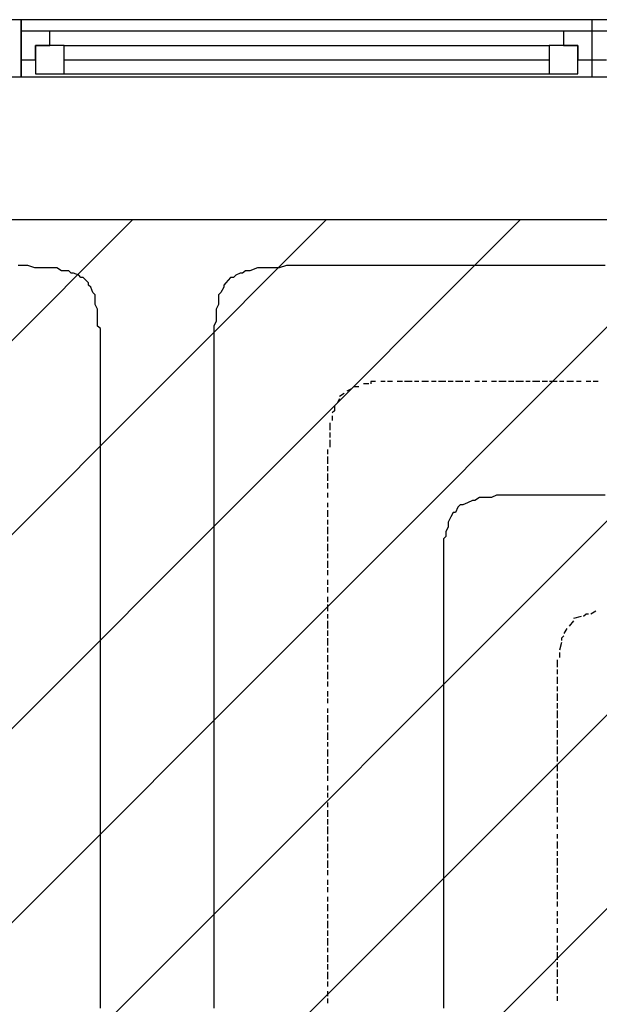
# Model space of a CAD drawing. Extents: x 997 to 109698, y 921 to 94021.
# Tile 665 of 718: x 27695 to 28711, y 57313 to 59036. Entities that reach past the tile are written whole.
import ezdxf

# ---------------------------------------------------------------- set-up
doc = ezdxf.new("R2010")
doc.units = 0
doc.header["$MEASUREMENT"] = 0
for name, color, linetype in [('12', 7, 'CONTINUOUS'), ('28', 7, 'CONTINUOUS'), ('40', 7, 'CONTINUOUS')]:
    doc.layers.add(name, color=color, linetype=linetype)

msp = doc.modelspace()

# ---------------------------------------------------------------- linework, layer by layer
at = {"layer": '12', "color": 5}
for p, q in [((27700.630503, 58605.563401), (27692.630503, 58605.563401)), ((27709.630503, 58605.563401), (27700.630503, 58605.563401)), ((27721.630503, 58601.563401), (27709.630503, 58605.563401)), ((27730.630503, 58601.563401), (27721.630503, 58601.563401)), ((27738.630503, 58601.563401), (27730.630503, 58601.563401)), ((27751.630503, 58601.563401), (27738.630503, 58601.563401)), ((27760.630503, 58601.563401), (27751.630503, 58601.563401)), ((27768.630503, 58596.563401), (27760.630503, 58601.563401)), ((27781.630503, 58596.563401), (27768.630503, 58596.563401)), ((28098.630503, 58596.563401), (28090.630503, 58596.563401)), ((28111.630503, 58601.563401), (28098.630503, 58596.563401)), ((28119.630503, 58601.563401), (28111.630503, 58601.563401)), ((28128.630503, 58601.563401), (28119.630503, 58601.563401)), ((28140.630503, 58601.563401), (28128.630503, 58601.563401)), ((28149.630503, 58601.563401), (28140.630503, 58601.563401)), ((28162.630503, 58605.563401), (28149.630503, 58601.563401)), ((28170.630503, 58605.563401), (28162.630503, 58605.563401)), ((28179.630503, 58605.563401), (28170.630503, 58605.563401)), ((28191.630503, 58605.563401), (28179.630503, 58605.563401)), ((28200.630503, 58605.563401), (28191.630503, 58605.563401)), ((28208.630503, 58605.563401), (28200.630503, 58605.563401)), ((28221.630503, 58605.563401), (28208.630503, 58605.563401)), ((28229.630503, 58605.563401), (28221.630503, 58605.563401)), ((28234.630503, 58605.563401), (28229.630503, 58605.563401)), ((28238.630503, 58605.563401), (28234.630503, 58605.563401)), ((28251.630503, 58605.563401), (28238.630503, 58605.563401)), ((28259.630503, 58605.563401), (28251.630503, 58605.563401)), ((28272.630503, 58605.563401), (28259.630503, 58605.563401)), ((28280.630503, 58605.563401), (28272.630503, 58605.563401)), ((28289.630503, 58605.563401), (28280.630503, 58605.563401)), ((28301.630503, 58605.563401), (28289.630503, 58605.563401)), ((28310.630503, 58605.563401), (28301.630503, 58605.563401)), ((28318.630503, 58605.563401), (28310.630503, 58605.563401)), ((28331.630503, 58605.563401), (28318.630503, 58605.563401)), ((28339.630503, 58605.563401), (28331.630503, 58605.563401)), ((28348.630503, 58605.563401), (28339.630503, 58605.563401)), ((28361.630503, 58605.563401), (28348.630503, 58605.563401)), ((28369.630503, 58605.563401), (28361.630503, 58605.563401)), ((28382.630503, 58605.563401), (28369.630503, 58605.563401)), ((28390.630503, 58605.563401), (28382.630503, 58605.563401)), ((28399.630503, 58605.563401), (28390.630503, 58605.563401)), ((28411.630503, 58605.563401), (28399.630503, 58605.563401)), ((28420.630503, 58605.563401), (28411.630503, 58605.563401)), ((28428.630503, 58605.563401), (28420.630503, 58605.563401)), ((28441.630503, 58605.563401), (28428.630503, 58605.563401)), ((28450.630503, 58605.563401), (28441.630503, 58605.563401)), ((28458.630503, 58605.563401), (28450.630503, 58605.563401)), ((28471.630503, 58605.563401), (28458.630503, 58605.563401)), ((28479.630503, 58605.563401), (28471.630503, 58605.563401)), ((28492.630503, 58605.563401), (28479.630503, 58605.563401)), ((28500.630503, 58605.563401), (28492.630503, 58605.563401)), ((28509.630503, 58605.563401), (28500.630503, 58605.563401)), ((28521.630503, 58605.563401), (28509.630503, 58605.563401)), ((28530.630503, 58605.563401), (28521.630503, 58605.563401)), ((28538.630503, 58605.563401), (28530.630503, 58605.563401)), ((28551.630503, 58605.563401), (28538.630503, 58605.563401)), ((28560.630503, 58605.563401), (28551.630503, 58605.563401)), ((28568.630503, 58605.563401), (28560.630503, 58605.563401)), ((28581.630503, 58605.563401), (28568.630503, 58605.563401)), ((28589.630503, 58605.563401), (28581.630503, 58605.563401)), ((28598.630503, 58605.563401), (28589.630503, 58605.563401)), ((28610.630503, 58605.563401), (28598.630503, 58605.563401)), ((28619.630503, 58605.563401), (28610.630503, 58605.563401)), ((28632.630503, 58605.563401), (28619.630503, 58605.563401)), ((28640.630503, 58605.563401), (28632.630503, 58605.563401)), ((28648.630503, 58605.563401), (28640.630503, 58605.563401)), ((28661.630503, 58605.563401), (28648.630503, 58605.563401)), ((28670.630503, 58605.563401), (28661.630503, 58605.563401)), ((28678.630503, 58605.563401), (28670.630503, 58605.563401)), ((28691.630503, 58605.563401), (28678.630503, 58605.563401)), ((28699.630503, 58605.563401), (28691.630503, 58605.563401)), ((28708.630503, 58605.563401), (28699.630503, 58605.563401)), ((28720.630503, 58605.563401), (28708.630503, 58605.563401)), ((27798.630503, 58588.563401), (27789.630503, 58592.563401)), ((27815.630503, 58575.563401), (27806.630503, 58584.563401)), ((28064.630503, 58584.563401), (28056.630503, 58575.563401)), ((28081.630503, 58592.563401), (28073.630503, 58588.563401)), ((27823.630503, 58558.563401), (27819.630503, 58567.563401)), ((28052.630503, 58567.563401), (28047.630503, 58558.563401)), ((27827.630503, 58537.563401), (27827.630503, 58550.563401)), ((28043.630503, 58550.563401), (28043.630503, 58537.563401)), ((27831.630503, 58529.563401), (27827.630503, 58537.563401)), ((27831.630503, 58520.563401), (27831.630503, 58529.563401)), ((28043.630503, 58537.563401), (28039.630503, 58529.563401)), ((28039.630503, 58529.563401), (28039.630503, 58520.563401)), ((27831.630503, 58508.563401), (27831.630503, 58520.563401)), ((28039.630503, 58520.563401), (28039.630503, 58508.563401)), ((27831.630503, 58499.563401), (27831.630503, 58508.563401)), ((28039.630503, 58508.563401), (28035.630503, 58499.563401)), ((28035.630503, 58499.563401), (28035.630503, 58491.563401)), ((27836.630503, 58478.563401), (27836.630503, 58491.563401)), ((27836.630503, 58469.563401), (27836.630503, 58478.563401)), ((28035.630503, 58491.563401), (28035.630503, 58478.563401)), ((28035.630503, 58478.563401), (28035.630503, 58469.563401)), ((27836.630503, 58457.563401), (27836.630503, 58469.563401)), ((27836.630503, 58448.563401), (27836.630503, 58457.563401)), ((28035.630503, 58469.563401), (28035.630503, 58457.563401)), ((28035.630503, 58457.563401), (28035.630503, 58448.563401)), ((27836.630503, 58440.563401), (27836.630503, 58448.563401)), ((27836.630503, 58427.563401), (27836.630503, 58440.563401)), ((28035.630503, 58448.563401), (28035.630503, 58440.563401)), ((28035.630503, 58440.563401), (28035.630503, 58427.563401)), ((27836.630503, 58419.563401), (27836.630503, 58427.563401)), ((28035.630503, 58427.563401), (28035.630503, 58419.563401)), ((27836.630503, 58410.563401), (27836.630503, 58419.563401)), ((27836.630503, 58402.563401), (27836.630503, 58410.563401)), ((28035.630503, 58419.563401), (28035.630503, 58410.563401)), ((28035.630503, 58410.563401), (28035.630503, 58402.563401)), ((27836.630503, 58398.563401), (27836.630503, 58402.563401)), ((27836.630503, 58385.563401), (27836.630503, 58398.563401)), ((28035.630503, 58402.563401), (28035.630503, 58398.563401)), ((28035.630503, 58398.563401), (28035.630503, 58385.563401)), ((27836.630503, 58376.563401), (27836.630503, 58385.563401)), ((27836.630503, 58368.563401), (27836.630503, 58376.563401)), ((28035.630503, 58385.563401), (28035.630503, 58376.563401)), ((28035.630503, 58376.563401), (28035.630503, 58368.563401)), ((27836.630503, 58355.563401), (27836.630503, 58368.563401)), ((27836.630503, 58347.563401), (27836.630503, 58355.563401)), ((28035.630503, 58368.563401), (28035.630503, 58355.563401)), ((28035.630503, 58355.563401), (28035.630503, 58347.563401)), ((27836.630503, 58338.563401), (27836.630503, 58347.563401)), ((27836.630503, 58326.563401), (27836.630503, 58338.563401)), ((28035.630503, 58347.563401), (28035.630503, 58338.563401)), ((28035.630503, 58338.563401), (28035.630503, 58326.563401)), ((27836.630503, 58317.563401), (27836.630503, 58326.563401)), ((28035.630503, 58326.563401), (28035.630503, 58317.563401)), ((27836.630503, 58309.563401), (27836.630503, 58317.563401)), ((27836.630503, 58296.563401), (27836.630503, 58309.563401)), ((28035.630503, 58317.563401), (28035.630503, 58309.563401)), ((28035.630503, 58309.563401), (28035.630503, 58296.563401)), ((27836.630503, 58287.563401), (27836.630503, 58296.563401)), ((27836.630503, 58275.563401), (27836.630503, 58287.563401)), ((28035.630503, 58296.563401), (28035.630503, 58287.563401)), ((28035.630503, 58287.563401), (28035.630503, 58275.563401)), ((27836.630503, 58266.563401), (27836.630503, 58275.563401)), ((28035.630503, 58275.563401), (28035.630503, 58266.563401)), ((27836.630503, 58258.563401), (27836.630503, 58266.563401)), ((27836.630503, 58245.563401), (27836.630503, 58258.563401)), ((28035.630503, 58266.563401), (28035.630503, 58258.563401)), ((28035.630503, 58258.563401), (28035.630503, 58245.563401)), ((27836.630503, 58237.563401), (27836.630503, 58245.563401)), ((27836.630503, 58228.563401), (27836.630503, 58237.563401)), ((28035.630503, 58245.563401), (28035.630503, 58237.563401)), ((28035.630503, 58237.563401), (28035.630503, 58228.563401)), ((27836.630503, 58215.563401), (27836.630503, 58228.563401)), ((28035.630503, 58228.563401), (28035.630503, 58215.563401)), ((27836.630503, 58207.563401), (27836.630503, 58215.563401)), ((27836.630503, 58199.563401), (27836.630503, 58207.563401)), ((27836.630503, 58186.563401), (27836.630503, 58199.563401)), ((28035.630503, 58215.563401), (28035.630503, 58207.563401)), ((28035.630503, 58207.563401), (28035.630503, 58199.563401)), ((28035.630503, 58199.563401), (28035.630503, 58186.563401)), ((28500.630503, 58199.563401), (28492.630503, 58194.563401)), ((28509.630503, 58199.563401), (28500.630503, 58199.563401)), ((28521.630503, 58199.563401), (28509.630503, 58199.563401)), ((28530.630503, 58203.563401), (28521.630503, 58199.563401)), ((28538.630503, 58203.563401), (28530.630503, 58203.563401)), ((28551.630503, 58203.563401), (28538.630503, 58203.563401)), ((28560.630503, 58203.563401), (28551.630503, 58203.563401)), ((28568.630503, 58203.563401), (28560.630503, 58203.563401)), ((28581.630503, 58203.563401), (28568.630503, 58203.563401)), ((28589.630503, 58203.563401), (28581.630503, 58203.563401)), ((28598.630503, 58203.563401), (28589.630503, 58203.563401)), ((28610.630503, 58203.563401), (28598.630503, 58203.563401)), ((28619.630503, 58203.563401), (28610.630503, 58203.563401)), ((28632.630503, 58203.563401), (28619.630503, 58203.563401)), ((28636.630503, 58203.563401), (28632.630503, 58203.563401)), ((28640.630503, 58203.563401), (28636.630503, 58203.563401)), ((28648.630503, 58203.563401), (28640.630503, 58203.563401)), ((28661.630503, 58203.563401), (28648.630503, 58203.563401)), ((28670.630503, 58203.563401), (28661.630503, 58203.563401)), ((28678.630503, 58203.563401), (28670.630503, 58203.563401)), ((28691.630503, 58203.563401), (28678.630503, 58203.563401)), ((28699.630503, 58203.563401), (28691.630503, 58203.563401)), ((28708.630503, 58203.563401), (28699.630503, 58203.563401)), ((28720.630503, 58203.563401), (28708.630503, 58203.563401)), ((27836.630503, 58177.563401), (27836.630503, 58186.563401)), ((28035.630503, 58186.563401), (28035.630503, 58177.563401)), ((28462.630503, 58182.563401), (28458.630503, 58173.563401)), ((28479.630503, 58190.563401), (28471.630503, 58186.563401)), ((27836.630503, 58169.563401), (27836.630503, 58177.563401)), ((27836.630503, 58156.563401), (27836.630503, 58169.563401)), ((28035.630503, 58177.563401), (28035.630503, 58165.563401)), ((28035.630503, 58165.563401), (28035.630503, 58156.563401)), ((28450.630503, 58165.563401), (28445.630503, 58156.563401)), ((27836.630503, 58148.563401), (27836.630503, 58156.563401)), ((27836.630503, 58135.563401), (27836.630503, 58148.563401)), ((28035.630503, 58156.563401), (28035.630503, 58148.563401)), ((28035.630503, 58148.563401), (28035.630503, 58135.563401)), ((28445.630503, 58148.563401), (28441.630503, 58139.563401)), ((28445.630503, 58156.563401), (28445.630503, 58148.563401)), ((27836.630503, 58127.563401), (27836.630503, 58135.563401)), ((28035.630503, 58135.563401), (28035.630503, 58127.563401)), ((28441.630503, 58139.563401), (28441.630503, 58131.563401)), ((27836.630503, 58118.563401), (27836.630503, 58127.563401)), ((27836.630503, 58105.563401), (27836.630503, 58118.563401)), ((28035.630503, 58127.563401), (28035.630503, 58118.563401)), ((28035.630503, 58118.563401), (28035.630503, 58105.563401)), ((28437.630503, 58118.563401), (28437.630503, 58110.563401)), ((27836.630503, 58097.563401), (27836.630503, 58105.563401)), ((27836.630503, 58088.563401), (27836.630503, 58097.563401)), ((28035.630503, 58105.563401), (28035.630503, 58097.563401)), ((28035.630503, 58097.563401), (28035.630503, 58088.563401)), ((28437.630503, 58110.563401), (28437.630503, 58097.563401)), ((28437.630503, 58097.563401), (28437.630503, 58088.563401)), ((27836.630503, 58076.563401), (27836.630503, 58088.563401)), ((28035.630503, 58088.563401), (28035.630503, 58076.563401)), ((28437.630503, 58088.563401), (28437.630503, 58080.563401)), ((28437.630503, 58080.563401), (28437.630503, 58067.563401)), ((27836.630503, 58067.563401), (27836.630503, 58076.563401)), ((27836.630503, 58059.563401), (27836.630503, 58067.563401)), ((28035.630503, 58076.563401), (28035.630503, 58067.563401)), ((28035.630503, 58067.563401), (28035.630503, 58059.563401)), ((28437.630503, 58067.563401), (28437.630503, 58059.563401)), ((27836.630503, 58046.563401), (27836.630503, 58059.563401)), ((27836.630503, 58038.563401), (27836.630503, 58046.563401)), ((28035.630503, 58059.563401), (28035.630503, 58046.563401)), ((28035.630503, 58046.563401), (28035.630503, 58038.563401)), ((28437.630503, 58059.563401), (28437.630503, 58050.563401)), ((28437.630503, 58050.563401), (28437.630503, 58038.563401)), ((27836.630503, 58025.563401), (27836.630503, 58038.563401)), ((28035.630503, 58038.563401), (28035.630503, 58025.563401)), ((28437.630503, 58038.563401), (28437.630503, 58029.563401)), ((28437.630503, 58029.563401), (28437.630503, 58021.563401)), ((27836.630503, 58016.563401), (27836.630503, 58025.563401)), ((27836.630503, 58008.563401), (27836.630503, 58016.563401)), ((28035.630503, 58025.563401), (28035.630503, 58016.563401)), ((28035.630503, 58016.563401), (28035.630503, 58008.563401)), ((28437.630503, 58021.563401), (28437.630503, 58008.563401)), ((27836.630503, 57995.563401), (27836.630503, 58008.563401)), ((27836.630503, 57987.563401), (27836.630503, 57995.563401)), ((28035.630503, 58008.563401), (28035.630503, 57995.563401)), ((28035.630503, 57995.563401), (28035.630503, 57987.563401)), ((28437.630503, 58008.563401), (28437.630503, 58004.563401)), ((28437.630503, 58004.563401), (28437.630503, 57995.563401)), ((28437.630503, 57995.563401), (28437.630503, 57987.563401)), ((27836.630503, 57978.563401), (27836.630503, 57987.563401)), ((27836.630503, 57966.563401), (27836.630503, 57978.563401)), ((28035.630503, 57987.563401), (28035.630503, 57978.563401)), ((28035.630503, 57978.563401), (28035.630503, 57966.563401)), ((28437.630503, 57987.563401), (28437.630503, 57978.563401)), ((28437.630503, 57978.563401), (28437.630503, 57966.563401)), ((27836.630503, 57957.563401), (27836.630503, 57966.563401)), ((28035.630503, 57966.563401), (28035.630503, 57957.563401)), ((28437.630503, 57966.563401), (28437.630503, 57957.563401)), ((27836.630503, 57949.563401), (27836.630503, 57957.563401)), ((27836.630503, 57936.563401), (27836.630503, 57949.563401)), ((28035.630503, 57957.563401), (28035.630503, 57949.563401)), ((28035.630503, 57949.563401), (28035.630503, 57936.563401)), ((28437.630503, 57957.563401), (28437.630503, 57945.563401)), ((28437.630503, 57945.563401), (28437.630503, 57936.563401)), ((27836.630503, 57928.563401), (27836.630503, 57936.563401)), ((27836.630503, 57915.563401), (27836.630503, 57928.563401)), ((28035.630503, 57936.563401), (28035.630503, 57928.563401)), ((28035.630503, 57928.563401), (28035.630503, 57915.563401)), ((28437.630503, 57936.563401), (28437.630503, 57928.563401)), ((28437.630503, 57928.563401), (28437.630503, 57915.563401)), ((27836.630503, 57906.563401), (27836.630503, 57915.563401)), ((27836.630503, 57898.563401), (27836.630503, 57906.563401)), ((28035.630503, 57915.563401), (28035.630503, 57906.563401)), ((28035.630503, 57906.563401), (28035.630503, 57898.563401)), ((28437.630503, 57915.563401), (28437.630503, 57906.563401)), ((28437.630503, 57906.563401), (28437.630503, 57898.563401)), ((27836.630503, 57885.563401), (27836.630503, 57898.563401)), ((28035.630503, 57898.563401), (28035.630503, 57885.563401)), ((28437.630503, 57898.563401), (28437.630503, 57885.563401)), ((27836.630503, 57877.563401), (27836.630503, 57885.563401)), ((27836.630503, 57868.563401), (27836.630503, 57877.563401)), ((28035.630503, 57885.563401), (28035.630503, 57877.563401)), ((28035.630503, 57877.563401), (28035.630503, 57868.563401)), ((28437.630503, 57885.563401), (28437.630503, 57877.563401)), ((28437.630503, 57877.563401), (28437.630503, 57868.563401)), ((27836.630503, 57856.563401), (27836.630503, 57868.563401)), ((27836.630503, 57847.563401), (27836.630503, 57856.563401)), ((28035.630503, 57868.563401), (28035.630503, 57856.563401)), ((28035.630503, 57856.563401), (28035.630503, 57847.563401)), ((28437.630503, 57868.563401), (28437.630503, 57856.563401)), ((28437.630503, 57856.563401), (28437.630503, 57847.563401)), ((27836.630503, 57839.563401), (27836.630503, 57847.563401)), ((27836.630503, 57826.563401), (27836.630503, 57839.563401)), ((28035.630503, 57847.563401), (28035.630503, 57839.563401)), ((28035.630503, 57839.563401), (28035.630503, 57826.563401)), ((28437.630503, 57847.563401), (28437.630503, 57834.563401)), ((27836.630503, 57818.563401), (27836.630503, 57826.563401)), ((28035.630503, 57826.563401), (28035.630503, 57818.563401)), ((28437.630503, 57834.563401), (28437.630503, 57826.563401)), ((28437.630503, 57826.563401), (28437.630503, 57818.563401)), ((27836.630503, 57805.563401), (27836.630503, 57818.563401)), ((27836.630503, 57796.563401), (27836.630503, 57805.563401)), ((28035.630503, 57818.563401), (28035.630503, 57805.563401)), ((28035.630503, 57805.563401), (28035.630503, 57796.563401)), ((28437.630503, 57818.563401), (28437.630503, 57805.563401)), ((28437.630503, 57805.563401), (28437.630503, 57796.563401)), ((27836.630503, 57788.563401), (27836.630503, 57796.563401)), ((27836.630503, 57775.563401), (27836.630503, 57788.563401)), ((28035.630503, 57796.563401), (28035.630503, 57788.563401)), ((28035.630503, 57788.563401), (28035.630503, 57775.563401)), ((28437.630503, 57796.563401), (28437.630503, 57788.563401)), ((28437.630503, 57788.563401), (28437.630503, 57775.563401)), ((27836.630503, 57767.563401), (27836.630503, 57775.563401)), ((28035.630503, 57775.563401), (28035.630503, 57767.563401)), ((28437.630503, 57775.563401), (28437.630503, 57767.563401)), ((27836.630503, 57758.563401), (27836.630503, 57767.563401)), ((27836.630503, 57746.563401), (27836.630503, 57758.563401)), ((28035.630503, 57767.563401), (28035.630503, 57758.563401)), ((28035.630503, 57758.563401), (28035.630503, 57746.563401)), ((28437.630503, 57767.563401), (28437.630503, 57758.563401)), ((28437.630503, 57758.563401), (28437.630503, 57746.563401)), ((27836.630503, 57737.563401), (27836.630503, 57746.563401)), ((27836.630503, 57729.563401), (27836.630503, 57737.563401)), ((28035.630503, 57746.563401), (28035.630503, 57737.563401)), ((28035.630503, 57737.563401), (28035.630503, 57729.563401)), ((28437.630503, 57746.563401), (28437.630503, 57737.563401)), ((28437.630503, 57737.563401), (28437.630503, 57729.563401)), ((27836.630503, 57716.563401), (27836.630503, 57729.563401)), ((27836.630503, 57707.563401), (27836.630503, 57716.563401)), ((28035.630503, 57729.563401), (28035.630503, 57716.563401)), ((28035.630503, 57716.563401), (28035.630503, 57707.563401)), ((28437.630503, 57729.563401), (28437.630503, 57716.563401)), ((28437.630503, 57716.563401), (28437.630503, 57707.563401)), ((27836.630503, 57695.563401), (27836.630503, 57707.563401)), ((28035.630503, 57707.563401), (28035.630503, 57695.563401)), ((28437.630503, 57707.563401), (28437.630503, 57695.563401)), ((27836.630503, 57686.563401), (27836.630503, 57695.563401)), ((27836.630503, 57678.563401), (27836.630503, 57686.563401)), ((28035.630503, 57695.563401), (28035.630503, 57686.563401)), ((28035.630503, 57686.563401), (28035.630503, 57678.563401)), ((28437.630503, 57695.563401), (28437.630503, 57686.563401)), ((28437.630503, 57686.563401), (28437.630503, 57678.563401)), ((27836.630503, 57665.563401), (27836.630503, 57678.563401)), ((27836.630503, 57657.563401), (27836.630503, 57665.563401)), ((28035.630503, 57678.563401), (28035.630503, 57665.563401)), ((28035.630503, 57665.563401), (28035.630503, 57657.563401)), ((28437.630503, 57678.563401), (28437.630503, 57665.563401)), ((28437.630503, 57665.563401), (28437.630503, 57657.563401)), ((27836.630503, 57648.563401), (27836.630503, 57657.563401)), ((27836.630503, 57636.563401), (27836.630503, 57648.563401)), ((28035.630503, 57657.563401), (28035.630503, 57648.563401)), ((28035.630503, 57648.563401), (28035.630503, 57636.563401)), ((28437.630503, 57657.563401), (28437.630503, 57648.563401)), ((28437.630503, 57648.563401), (28437.630503, 57636.563401)), ((27836.630503, 57627.563401), (27836.630503, 57636.563401)), ((28035.630503, 57636.563401), (28035.630503, 57627.563401)), ((28437.630503, 57636.563401), (28437.630503, 57627.563401)), ((27836.630503, 57619.563401), (27836.630503, 57627.563401)), ((27836.630503, 57606.563401), (27836.630503, 57619.563401)), ((28035.630503, 57627.563401), (28035.630503, 57619.563401)), ((28035.630503, 57619.563401), (28035.630503, 57606.563401)), ((28437.630503, 57627.563401), (28437.630503, 57619.563401)), ((28437.630503, 57619.563401), (28437.630503, 57606.563401)), ((27836.630503, 57597.563401), (27836.630503, 57606.563401)), ((27836.630503, 57589.563401), (27836.630503, 57597.563401)), ((28035.630503, 57606.563401), (28035.630503, 57597.563401)), ((28035.630503, 57597.563401), (28035.630503, 57585.563401)), ((28437.630503, 57606.563401), (28437.630503, 57597.563401)), ((28437.630503, 57597.563401), (28437.630503, 57585.563401)), ((27836.630503, 57576.563401), (27836.630503, 57589.563401)), ((28035.630503, 57585.563401), (28035.630503, 57576.563401)), ((28437.630503, 57585.563401), (28437.630503, 57576.563401)), ((27836.630503, 57568.563401), (27836.630503, 57576.563401)), ((27836.630503, 57555.563401), (27836.630503, 57568.563401)), ((28035.630503, 57576.563401), (28035.630503, 57568.563401)), ((28035.630503, 57568.563401), (28035.630503, 57555.563401)), ((28437.630503, 57576.563401), (28437.630503, 57568.563401)), ((28437.630503, 57568.563401), (28437.630503, 57555.563401)), ((27836.630503, 57547.563401), (27836.630503, 57555.563401)), ((27836.630503, 57538.563401), (27836.630503, 57547.563401)), ((28035.630503, 57555.563401), (28035.630503, 57547.563401)), ((28035.630503, 57547.563401), (28035.630503, 57538.563401)), ((28437.630503, 57555.563401), (28437.630503, 57547.563401)), ((28437.630503, 57547.563401), (28437.630503, 57538.563401)), ((27836.630503, 57525.563401), (27836.630503, 57538.563401)), ((28035.630503, 57538.563401), (28035.630503, 57525.563401)), ((28437.630503, 57538.563401), (28437.630503, 57525.563401)), ((27836.630503, 57517.563401), (27836.630503, 57525.563401)), ((27836.630503, 57508.563401), (27836.630503, 57517.563401)), ((28035.630503, 57525.563401), (28035.630503, 57517.563401)), ((28035.630503, 57517.563401), (28035.630503, 57508.563401)), ((28437.630503, 57525.563401), (28437.630503, 57517.563401)), ((28437.630503, 57517.563401), (28437.630503, 57508.563401)), ((27836.630503, 57496.563401), (27836.630503, 57508.563401)), ((27836.630503, 57487.563401), (27836.630503, 57496.563401)), ((28035.630503, 57508.563401), (28035.630503, 57496.563401)), ((28035.630503, 57496.563401), (28035.630503, 57487.563401)), ((28437.630503, 57508.563401), (28437.630503, 57496.563401)), ((28437.630503, 57496.563401), (28437.630503, 57487.563401)), ((27836.630503, 57479.563401), (27836.630503, 57487.563401)), ((27836.630503, 57466.563401), (27836.630503, 57479.563401)), ((28035.630503, 57487.563401), (28035.630503, 57479.563401)), ((28035.630503, 57479.563401), (28035.630503, 57466.563401)), ((28437.630503, 57487.563401), (28437.630503, 57475.563401)), ((28437.630503, 57475.563401), (28437.630503, 57466.563401)), ((27836.630503, 57458.563401), (27836.630503, 57466.563401)), ((27836.630503, 57445.563401), (27836.630503, 57458.563401)), ((28035.630503, 57466.563401), (28035.630503, 57458.563401)), ((28035.630503, 57458.563401), (28035.630503, 57445.563401)), ((28437.630503, 57466.563401), (28437.630503, 57458.563401)), ((28437.630503, 57458.563401), (28437.630503, 57445.563401)), ((27836.630503, 57437.563401), (27836.630503, 57445.563401)), ((28035.630503, 57445.563401), (28035.630503, 57437.563401)), ((28437.630503, 57445.563401), (28437.630503, 57437.563401)), ((27836.630503, 57428.563401), (27836.630503, 57437.563401)), ((27836.630503, 57415.563401), (27836.630503, 57428.563401)), ((28035.630503, 57437.563401), (28035.630503, 57428.563401)), ((28035.630503, 57428.563401), (28035.630503, 57415.563401)), ((28437.630503, 57437.563401), (28437.630503, 57428.563401)), ((28437.630503, 57428.563401), (28437.630503, 57415.563401)), ((27836.630503, 57407.563401), (27836.630503, 57415.563401)), ((27836.630503, 57398.563401), (27836.630503, 57407.563401)), ((28035.630503, 57415.563401), (28035.630503, 57407.563401)), ((28035.630503, 57407.563401), (28035.630503, 57398.563401)), ((28437.630503, 57415.563401), (28437.630503, 57407.563401)), ((28437.630503, 57407.563401), (28437.630503, 57398.563401)), ((27836.630503, 57386.563401), (27836.630503, 57398.563401)), ((28035.630503, 57398.563401), (28035.630503, 57386.563401)), ((28437.630503, 57398.563401), (28437.630503, 57386.563401)), ((27836.630503, 57377.563401), (27836.630503, 57386.563401)), ((27836.630503, 57369.563401), (27836.630503, 57377.563401)), ((28035.630503, 57386.563401), (28035.630503, 57377.563401)), ((28035.630503, 57377.563401), (28035.630503, 57369.563401)), ((28437.630503, 57386.563401), (28437.630503, 57377.563401)), ((28437.630503, 57377.563401), (28437.630503, 57365.563401)), ((27836.630503, 57356.563401), (27836.630503, 57369.563401)), ((27836.630503, 57348.563401), (27836.630503, 57356.563401)), ((28035.630503, 57369.563401), (28035.630503, 57356.563401)), ((28035.630503, 57356.563401), (28035.630503, 57348.563401)), ((28437.630503, 57365.563401), (28437.630503, 57356.563401)), ((28437.630503, 57356.563401), (28437.630503, 57348.563401)), ((27836.630503, 57335.563401), (27836.630503, 57348.563401)), ((28035.630503, 57348.563401), (28035.630503, 57335.563401)), ((28437.630503, 57348.563401), (28437.630503, 57335.563401)), ((27836.630503, 57326.563401), (27836.630503, 57335.563401)), ((27836.630503, 57318.563401), (27836.630503, 57326.563401)), ((28035.630503, 57335.563401), (28035.630503, 57326.563401)), ((28035.630503, 57326.563401), (28035.630503, 57318.563401)), ((28437.630503, 57335.563401), (28437.630503, 57326.563401)), ((28437.630503, 57326.563401), (28437.630503, 57318.563401)), ((27836.630503, 57305.563401), (27836.630503, 57318.563401)), ((28035.630503, 57318.563401), (28035.630503, 57305.563401)), ((28437.630503, 57318.563401), (28437.630503, 57305.563401))]:
    msp.add_line(p, q, dxfattribs=at)
at = {"layer": '12', "color": 1}
for p, q in [((28276.630503, 58389.563401), (28268.630503, 58385.563401)), ((28289.630503, 58393.563401), (28280.630503, 58393.563401)), ((28306.630503, 58398.563401), (28297.630503, 58398.563401)), ((28335.630503, 58402.563401), (28327.630503, 58402.563401)), ((28348.630503, 58402.563401), (28339.630503, 58402.563401)), ((28365.630503, 58402.563401), (28356.630503, 58402.563401)), ((28382.630503, 58402.563401), (28369.630503, 58402.563401)), ((28394.630503, 58402.563401), (28386.630503, 58402.563401)), ((28411.630503, 58402.563401), (28399.630503, 58402.563401)), ((28424.630503, 58402.563401), (28416.630503, 58402.563401)), ((28437.630503, 58402.563401), (28428.630503, 58402.563401)), ((28441.630503, 58402.563401), (28437.630503, 58402.563401)), ((28454.630503, 58402.563401), (28445.630503, 58402.563401)), ((28471.630503, 58402.563401), (28458.630503, 58402.563401)), ((28483.630503, 58402.563401), (28475.630503, 58402.563401)), ((28500.630503, 58402.563401), (28492.630503, 58402.563401)), ((28513.630503, 58402.563401), (28505.630503, 58402.563401)), ((28530.630503, 58402.563401), (28521.630503, 58402.563401)), ((28547.630503, 58402.563401), (28534.630503, 58402.563401)), ((28560.630503, 58402.563401), (28551.630503, 58402.563401)), ((28577.630503, 58402.563401), (28564.630503, 58402.563401)), ((28589.630503, 58402.563401), (28581.630503, 58402.563401)), ((28606.630503, 58402.563401), (28593.630503, 58402.563401)), ((28619.630503, 58402.563401), (28610.630503, 58402.563401)), ((28636.630503, 58402.563401), (28623.630503, 58402.563401)), ((28648.630503, 58402.563401), (28640.630503, 58402.563401)), ((28665.630503, 58402.563401), (28653.630503, 58402.563401)), ((28678.630503, 58402.563401), (28670.630503, 58402.563401)), ((28695.630503, 58402.563401), (28687.630503, 58402.563401)), ((28708.630503, 58402.563401), (28699.630503, 58402.563401)), ((28255.630503, 58372.563401), (28251.630503, 58364.563401)), ((28263.630503, 58381.563401), (28255.630503, 58376.563401)), ((28242.630503, 58342.563401), (28242.630503, 58334.563401)), ((28238.630503, 58330.563401), (28238.630503, 58317.563401)), ((28238.630503, 58313.563401), (28238.630503, 58304.563401)), ((28238.630503, 58300.563401), (28238.630503, 58287.563401)), ((28234.630503, 58283.563401), (28234.630503, 58275.563401)), ((28234.630503, 58271.563401), (28234.630503, 58258.563401)), ((28234.630503, 58254.563401), (28234.630503, 58245.563401)), ((28234.630503, 58241.563401), (28234.630503, 58228.563401)), ((28234.630503, 58224.563401), (28234.630503, 58215.563401)), ((28234.630503, 58207.563401), (28234.630503, 58203.563401)), ((28234.630503, 58203.563401), (28234.630503, 58199.563401)), ((28234.630503, 58190.563401), (28234.630503, 58182.563401)), ((28234.630503, 58177.563401), (28234.630503, 58165.563401)), ((28234.630503, 58160.563401), (28234.630503, 58152.563401)), ((28234.630503, 58148.563401), (28234.630503, 58135.563401)), ((28234.630503, 58131.563401), (28234.630503, 58122.563401)), ((28234.630503, 58118.563401), (28234.630503, 58105.563401)), ((28234.630503, 58101.563401), (28234.630503, 58093.563401)), ((28234.630503, 58088.563401), (28234.630503, 58076.563401)), ((28234.630503, 58072.563401), (28234.630503, 58063.563401)), ((28234.630503, 58055.563401), (28234.630503, 58046.563401)), ((28234.630503, 58042.563401), (28234.630503, 58033.563401)), ((28234.630503, 58025.563401), (28234.630503, 58016.563401)), ((28234.630503, 58012.563401), (28234.630503, 58000.563401)), ((28234.630503, 57995.563401), (28234.630503, 57987.563401)), ((28704.630503, 58000.563401), (28695.630503, 57995.563401)), ((28234.630503, 57983.563401), (28234.630503, 57970.563401)), ((28665.630503, 57983.563401), (28657.630503, 57974.563401)), ((28678.630503, 57991.563401), (28665.630503, 57987.563401)), ((28234.630503, 57966.563401), (28234.630503, 57957.563401)), ((28653.630503, 57970.563401), (28648.630503, 57961.563401)), ((28234.630503, 57953.563401), (28234.630503, 57940.563401)), ((28644.630503, 57945.563401), (28640.630503, 57932.563401)), ((28234.630503, 57936.563401), (28234.630503, 57928.563401)), ((28234.630503, 57923.563401), (28234.630503, 57911.563401)), ((28640.630503, 57928.563401), (28640.630503, 57919.563401)), ((28234.630503, 57906.563401), (28234.630503, 57898.563401)), ((28636.630503, 57915.563401), (28636.630503, 57902.563401)), ((28234.630503, 57894.563401), (28234.630503, 57881.563401)), ((28636.630503, 57898.563401), (28636.630503, 57890.563401)), ((28234.630503, 57877.563401), (28234.630503, 57868.563401)), ((28636.630503, 57885.563401), (28636.630503, 57873.563401)), ((28234.630503, 57860.563401), (28234.630503, 57851.563401)), ((28636.630503, 57868.563401), (28636.630503, 57860.563401)), ((28636.630503, 57856.563401), (28636.630503, 57843.563401)), ((28234.630503, 57847.563401), (28234.630503, 57839.563401)), ((28636.630503, 57839.563401), (28636.630503, 57830.563401)), ((28234.630503, 57830.563401), (28234.630503, 57822.563401)), ((28636.630503, 57826.563401), (28636.630503, 57813.563401)), ((28234.630503, 57818.563401), (28234.630503, 57805.563401)), ((28636.630503, 57809.563401), (28636.630503, 57805.563401)), ((28636.630503, 57805.563401), (28636.630503, 57796.563401)), ((28234.630503, 57801.563401), (28234.630503, 57792.563401)), ((28234.630503, 57788.563401), (28234.630503, 57775.563401)), ((28636.630503, 57792.563401), (28636.630503, 57779.563401)), ((28234.630503, 57771.563401), (28234.630503, 57763.563401)), ((28636.630503, 57775.563401), (28636.630503, 57767.563401)), ((28234.630503, 57758.563401), (28234.630503, 57746.563401)), ((28636.630503, 57763.563401), (28636.630503, 57750.563401)), ((28234.630503, 57741.563401), (28234.630503, 57733.563401)), ((28636.630503, 57746.563401), (28636.630503, 57737.563401)), ((28234.630503, 57729.563401), (28234.630503, 57716.563401)), ((28636.630503, 57733.563401), (28636.630503, 57720.563401)), ((28636.630503, 57716.563401), (28636.630503, 57707.563401)), ((28234.630503, 57712.563401), (28234.630503, 57703.563401)), ((28636.630503, 57703.563401), (28636.630503, 57691.563401)), ((28234.630503, 57695.563401), (28234.630503, 57686.563401)), ((28234.630503, 57682.563401), (28234.630503, 57674.563401)), ((28636.630503, 57686.563401), (28636.630503, 57678.563401)), ((28234.630503, 57665.563401), (28234.630503, 57657.563401)), ((28636.630503, 57674.563401), (28636.630503, 57661.563401)), ((28234.630503, 57652.563401), (28234.630503, 57640.563401)), ((28636.630503, 57657.563401), (28636.630503, 57648.563401)), ((28234.630503, 57636.563401), (28234.630503, 57627.563401)), ((28636.630503, 57640.563401), (28636.630503, 57631.563401)), ((28234.630503, 57623.563401), (28234.630503, 57610.563401)), ((28636.630503, 57627.563401), (28636.630503, 57619.563401)), ((28234.630503, 57606.563401), (28234.630503, 57597.563401)), ((28636.630503, 57610.563401), (28636.630503, 57602.563401)), ((28636.630503, 57597.563401), (28636.630503, 57585.563401)), ((28234.630503, 57593.563401), (28234.630503, 57580.563401)), ((28636.630503, 57580.563401), (28636.630503, 57572.563401)), ((28234.630503, 57576.563401), (28234.630503, 57568.563401)), ((28234.630503, 57564.563401), (28234.630503, 57551.563401)), ((28636.630503, 57568.563401), (28636.630503, 57555.563401)), ((28234.630503, 57547.563401), (28234.630503, 57538.563401)), ((28636.630503, 57551.563401), (28636.630503, 57542.563401)), ((28234.630503, 57530.563401), (28234.630503, 57521.563401)), ((28636.630503, 57538.563401), (28636.630503, 57525.563401)), ((28234.630503, 57517.563401), (28234.630503, 57508.563401)), ((28636.630503, 57521.563401), (28636.630503, 57513.563401)), ((28234.630503, 57500.563401), (28234.630503, 57492.563401)), ((28636.630503, 57508.563401), (28636.630503, 57496.563401)), ((28636.630503, 57492.563401), (28636.630503, 57483.563401)), ((28234.630503, 57487.563401), (28234.630503, 57475.563401)), ((28636.630503, 57475.563401), (28636.630503, 57466.563401)), ((28234.630503, 57470.563401), (28234.630503, 57462.563401)), ((28234.630503, 57458.563401), (28234.630503, 57445.563401)), ((28636.630503, 57462.563401), (28636.630503, 57453.563401)), ((28234.630503, 57441.563401), (28234.630503, 57432.563401)), ((28636.630503, 57445.563401), (28636.630503, 57437.563401)), ((28234.630503, 57428.563401), (28234.630503, 57415.563401)), ((28636.630503, 57432.563401), (28636.630503, 57420.563401)), ((28234.630503, 57411.563401), (28234.630503, 57403.563401)), ((28636.630503, 57415.563401), (28636.630503, 57407.563401)), ((28234.630503, 57398.563401), (28234.630503, 57386.563401)), ((28636.630503, 57403.563401), (28636.630503, 57390.563401)), ((28234.630503, 57382.563401), (28234.630503, 57373.563401)), ((28636.630503, 57386.563401), (28636.630503, 57377.563401)), ((28636.630503, 57373.563401), (28636.630503, 57360.563401)), ((28234.630503, 57369.563401), (28234.630503, 57356.563401)), ((28636.630503, 57356.563401), (28636.630503, 57348.563401)), ((28234.630503, 57352.563401), (28234.630503, 57343.563401)), ((28636.630503, 57343.563401), (28636.630503, 57331.563401)), ((28234.630503, 57335.563401), (28234.630503, 57326.563401)), ((28234.630503, 57322.563401), (28234.630503, 57314.563401)), ((28636.630503, 57326.563401), (28636.630503, 57318.563401))]:
    msp.add_line(p, q, dxfattribs=at)
at = {"layer": '12', "color": 5}
for points in [[(27789.630503, 58592.563401), (27785.630503, 58592.563401), (27781.630503, 58596.563401)], [(28090.630503, 58596.563401), (28085.630503, 58592.563401), (28081.630503, 58592.563401)], [(27806.630503, 58584.563401), (27802.630503, 58584.563401), (27798.630503, 58588.563401)], [(28073.630503, 58588.563401), (28069.630503, 58584.563401), (28064.630503, 58584.563401)], [(27819.630503, 58567.563401), (27815.630503, 58571.563401), (27815.630503, 58575.563401)], [(28056.630503, 58575.563401), (28052.630503, 58571.563401), (28052.630503, 58567.563401)], [(27827.630503, 58550.563401), (27827.630503, 58554.563401), (27823.630503, 58558.563401)], [(28047.630503, 58558.563401), (28043.630503, 58554.563401), (28043.630503, 58550.563401)], [(27836.630503, 58491.563401), (27836.630503, 58495.563401), (27831.630503, 58499.563401)], [(28471.630503, 58186.563401), (28466.630503, 58186.563401), (28462.630503, 58182.563401)], [(28492.630503, 58194.563401), (28488.630503, 58194.563401), (28479.630503, 58190.563401)], [(28458.630503, 58173.563401), (28454.630503, 58173.563401), (28450.630503, 58165.563401)], [(28441.630503, 58131.563401), (28437.630503, 58127.563401), (28437.630503, 58118.563401)]]:
    msp.add_lwpolyline(points, dxfattribs=at)
at = {"layer": '12', "color": 1}
for points in [[(28318.630503, 58402.563401), (28310.630503, 58402.563401), (28310.630503, 58398.563401)], [(28246.630503, 58359.563401), (28246.630503, 58351.563401), (28242.630503, 58347.563401)], [(28691.630503, 57995.563401), (28687.630503, 57995.563401), (28682.630503, 57991.563401)], [(28648.630503, 57957.563401), (28644.630503, 57953.563401), (28644.630503, 57949.563401)]]:
    msp.add_lwpolyline(points, dxfattribs=at)
at = {"layer": '28', "color": 2}
for p, q in [((13472.636205, 44265.02246), (27893.568983, 58685.955237)), ((13472.636205, 43925.611205), (28232.980238, 58685.955237)), ((13472.636205, 43586.19995), (28572.391493, 58685.955237)), ((13646.505785, 43420.658275), (28911.802748, 58685.955237)), ((13985.91704, 43420.658275), (29251.214003, 58685.955237)), ((14325.328295, 43420.658275), (29590.625258, 58685.955237)), ((14664.73955, 43420.658275), (29930.036513, 58685.955237))]:
    msp.add_line(p, q, dxfattribs=at)
at = {"layer": '40', "color": 8, "linetype": 'Continuous'}
for p, q in [((27697.918455, 59035.955237), (25697.918455, 59035.955237)), ((27697.918455, 58935.955237), (27697.918455, 59035.955237)), ((28697.918455, 59035.955237), (27697.918455, 59035.955237)), ((27697.918455, 59035.955237), (27697.918455, 58935.955237)), ((28697.918455, 58935.955237), (28697.918455, 59035.955237)), ((30697.918455, 59035.955237), (28697.918455, 59035.955237)), ((27747.918455, 59015.955237), (27697.918455, 59015.955237)), ((28647.918455, 59015.955237), (27747.918455, 59015.955237)), ((27747.918455, 58990.955238), (27747.918455, 59015.955237)), ((28647.918455, 59015.955237), (28647.918455, 58990.955238)), ((28697.918455, 59015.955237), (28647.918455, 59015.955237)), ((28747.918455, 59015.955237), (28697.918455, 59015.955237)), ((27722.918455, 58990.955238), (27722.918455, 58940.955237)), ((27772.918455, 58990.955238), (27722.918455, 58990.955238)), ((27722.918455, 58990.955238), (27747.918455, 58990.955238)), ((27722.918455, 58965.955237), (27722.918455, 58990.955238)), ((27772.918455, 58940.955237), (27772.918455, 58990.955238)), ((27772.918455, 58990.955238), (28622.918455, 58990.955238)), ((28622.918455, 58990.955238), (28622.918455, 58940.955237)), ((28672.918455, 58990.955238), (28622.918455, 58990.955238)), ((28647.918455, 58990.955238), (28672.918455, 58990.955238)), ((28672.918455, 58940.955237), (28672.918455, 58990.955238)), ((28672.918455, 58990.955238), (28672.918455, 58965.955237)), ((27697.918455, 58965.955237), (27722.918455, 58965.955237)), ((27772.918455, 58965.955237), (28622.918455, 58965.955237)), ((28672.918455, 58965.955237), (28697.918455, 58965.955237)), ((28697.918455, 58965.955237), (28722.918455, 58965.955237)), ((27722.918455, 58940.955237), (27772.918455, 58940.955237)), ((27772.918455, 58940.955237), (28622.918455, 58940.955237)), ((28622.918455, 58940.955237), (28672.918455, 58940.955237)), ((25697.918455, 58935.955237), (27697.918455, 58935.955237)), ((27697.918455, 58935.955237), (28697.918455, 58935.955237)), ((28697.918455, 58935.955237), (30697.918455, 58935.955237)), ((6572.636205, 58685.955237), (36822.636205, 58685.955237))]:
    msp.add_line(p, q, dxfattribs=at)

doc.saveas('drawing.dxf')
